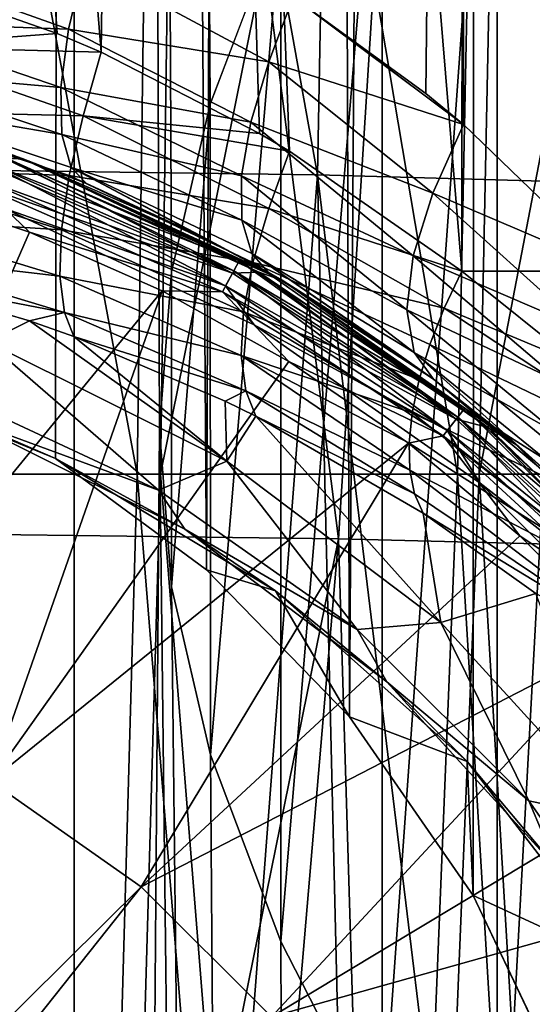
# Model space of a CAD drawing. Header units: metres. Extents: x -109 to 109, y -917 to 389.
# Tile 528 of 656: x 5.28 to 10.14, y -290.45 to -281.12. Entities that reach past the tile are written whole.
import ezdxf

# ---------------------------------------------------------------- set-up
doc = ezdxf.new("R2010")
doc.units = ezdxf.units.M
doc.layers.add('solid_24503124_XXX_01_SW0001_01', color=7, linetype='CONTINUOUS')

msp = doc.modelspace()

# ---------------------------------------------------------------- linework, layer by layer
at = {"layer": 'solid_24503124_XXX_01_SW0001_01'}
for points in [[(4.21655, -284.70282, -12.297183), (3.55756, -103, -12.503744), (5.794662, -103, -11.637088)], [(5.794521, -390, 11.637158), (5.794521, -103, 11.637158), (3.557692, -103, 12.503706)], [(3.557692, -390, 12.503706), (5.794521, -390, 11.637158), (3.557692, -103, 12.503706)], [(5.6197, -285.277405, -11.722584), (4.21655, -284.70282, -12.297183), (5.794662, -103, -11.637088)], [(7.048532, -286.332458, -10.923286), (5.6197, -285.277405, -11.722584), (5.794662, -103, -11.637088)], [(6.604911, -285.000854, 11.197104), (5.794521, -103, 11.637158), (5.794521, -390, 11.637158)], [(7.085394, -281.918243, 10.899412), (7.754774, -280.148346, 10.433766), (5.794521, -103, 11.637158)], [(6.719048, -283.506927, 11.128989), (7.085394, -281.918243, 10.899412), (5.794521, -103, 11.637158)], [(6.604911, -285.000854, 11.197104), (6.719048, -283.506927, 11.128989), (5.794521, -103, 11.637158)], [(7.048532, -286.332458, -10.923286), (5.794662, -103, -11.637088), (7.834182, -103, -10.374267)], [(8.403661, -287.724091, -9.918592), (7.048532, -286.332458, -10.923286), (7.834182, -103, -10.374267)], [(8.403661, -287.724091, -9.918592), (7.834182, -103, -10.374267), (9.607136, -103, -8.758019)], [(9.576633, -289.418182, -8.791365), (8.403661, -287.724091, -9.918592), (9.607136, -103, -8.758019)], [(10.4726, -291.301453, -7.70225), (9.576633, -289.418182, -8.791365), (9.607136, -103, -8.758019)], [(10.4726, -291.301453, -7.70225), (9.607136, -103, -8.758019), (11.052775, -103, -6.843679)], [(6.051582, -281.426758, -50.38195), (6.498345, -247.5, -50.538288), (3.299267, -247.5, -49.681103)], [(5.634915, -281.24826, -50.247272), (6.051582, -281.426758, -50.38195), (3.299267, -247.5, -49.681103)], [(4.127829, -280.719421, -49.846272), (5.634915, -281.24826, -50.247272), (3.299267, -247.5, -49.681103)], [(6.051582, -281.426758, -50.38195), (7.551522, -282.194672, -50.957592), (6.498345, -247.5, -50.538288)], [(9.468272, -283.499878, -51.919697), (9.499998, -247.5, -51.937977), (6.498345, -247.5, -50.538288)], [(7.835881, -282.3638, -51.08353), (9.468272, -283.499878, -51.919697), (6.498345, -247.5, -50.538288)], [(7.551522, -282.194672, -50.957592), (7.835881, -282.3638, -51.08353), (6.498345, -247.5, -50.538288)], [(9.127069, -281.815704, -85.056686), (7.871399, -280.900879, -85.685265), (9.499998, -247.5, -84.846939)], [(9.483442, -282.111267, -84.856491), (9.127069, -281.815704, -85.056686), (9.499998, -247.5, -84.846939)], [(9.468272, -283.499878, -51.919697), (12.078844, -283.5, -53.726116), (9.499998, -247.5, -51.937977)], [(10.924232, -283.5, -83.937912), (9.483442, -282.111267, -84.856491), (9.499998, -247.5, -84.846939)], [(12.078844, -283.5, -53.726116), (12.212993, -247.5, -53.837639), (9.499998, -247.5, -51.937977)], [(10.924232, -283.5, -83.937912), (9.499998, -247.5, -84.846939), (12.212993, -247.5, -82.947273)], [(2.712342, -282.516602, -442.63562), (8.102343, -282.589111, -442.05127), (2.901551, -253.698029, -440.43454)], [(8.102343, -282.589111, -442.05127), (8.638248, -253.746887, -439.777466), (2.901551, -253.698029, -440.43454)], [(8.102343, -282.589111, -442.05127), (13.388494, -282.73584, -440.88266), (8.638248, -253.746887, -439.777466)], [(13.388494, -282.73584, -440.88266), (14.180018, -253.842743, -438.488525), (8.638248, -253.746887, -439.777466)], [(2.780245, -285.968933, -447.21814), (5.022755, -260.270142, -445.568604), (8.299355, -286.036865, -446.549927)], [(8.299355, -286.036865, -446.549927), (5.022755, -260.270142, -445.568604), (9.925364, -260.329712, -444.697144)], [(8.299355, -286.036865, -446.549927), (9.925364, -260.329712, -444.697144), (13.694399, -286.172791, -445.21344)], [(13.694399, -286.172791, -445.21344), (9.925364, -260.329712, -444.697144), (14.594607, -260.426331, -443.283417)], [(3.293521, -268.792511, -379.775055), (3.180325, -285.424652, -380.47876), (6.391186, -285.424652, -381.271881)], [(6.618666, -268.792511, -380.596405), (3.293521, -268.792511, -379.775055), (6.391186, -285.424652, -381.271881)], [(6.84843, -268.792511, -419.824707), (6.613053, -285.424652, -419.151947), (3.411702, -285.424652, -419.982605)], [(3.533134, -268.792511, -420.684967), (6.84843, -268.792511, -419.824707), (3.411702, -285.424652, -419.982605)], [(6.618666, -268.792511, -380.596405), (6.391186, -285.424652, -381.271881), (9.427713, -285.424652, -382.582672)], [(9.976918, -268.792511, -418.430542), (9.634017, -285.424652, -417.805664), (6.613053, -285.424652, -419.151947)], [(6.84843, -268.792511, -419.824707), (9.976918, -268.792511, -418.430542), (6.613053, -285.424652, -419.151947)], [(9.763271, -268.792511, -381.953857), (6.618666, -268.792511, -380.596405), (9.427713, -285.424652, -382.582672)], [(9.763271, -268.792511, -381.953857), (9.427713, -285.424652, -382.582672), (12.207076, -285.424652, -384.375397)], [(12.833262, -268.792511, -416.540436), (12.39219, -285.424652, -415.98053), (9.634017, -285.424652, -417.805664)], [(9.976918, -268.792511, -418.430542), (12.833262, -268.792511, -416.540436), (9.634017, -285.424652, -417.805664)], [(12.64156, -268.792511, -383.810364), (9.763271, -268.792511, -381.953857), (12.207076, -285.424652, -384.375397)], [(9.804378, -293.512207, 8.536638), (10.812044, -275.009125, 7.218013), (9.803551, -276.489044, 8.537586)], [(10.812703, -294.99176, 7.217024), (10.812044, -275.009125, 7.218013), (9.804378, -293.512207, 8.536638)], [(8.713573, -291.730743, 9.647469), (9.803551, -276.489044, 8.537586), (8.712723, -278.270996, 9.648236)], [(9.804378, -293.512207, 8.536638), (9.803551, -276.489044, 8.537586), (8.713573, -291.730743, 9.647469)], [(7.755236, -289.852539, 10.433423), (8.712723, -278.270996, 9.648236), (7.754774, -280.148346, 10.433766)], [(8.713573, -291.730743, 9.647469), (8.712723, -278.270996, 9.648236), (7.755236, -289.852539, 10.433423)], [(7.085946, -288.083557, 10.899054), (7.754774, -280.148346, 10.433766), (7.085394, -281.918243, 10.899412)], [(7.755236, -289.852539, 10.433423), (7.754774, -280.148346, 10.433766), (7.085946, -288.083557, 10.899054)], [(5.742274, -281.207031, -86.87175), (3.845866, -281.137329, -87.843506), (3.899619, -280.549377, -87.375198)], [(5.89278, -280.579651, -86.550011), (5.742274, -281.207031, -86.87175), (3.899619, -280.549377, -87.375198)], [(7.640837, -281.518646, -85.876358), (5.742274, -281.207031, -86.87175), (5.89278, -280.579651, -86.550011)], [(7.640837, -281.518646, -85.876358), (5.89278, -280.579651, -86.550011), (7.871399, -280.900879, -85.685265)], [(3.998739, -281.371124, -49.740295), (5.634915, -281.24826, -50.247272), (4.127829, -280.719421, -49.846272)], [(7.640837, -281.518646, -85.876358), (7.871399, -280.900879, -85.685265), (9.483442, -282.111267, -84.856491)], [(9.483442, -282.111267, -84.856491), (7.871399, -280.900879, -85.685265), (9.127069, -281.815704, -85.056686)], [(5.668976, -281.759399, -87.329239), (3.854798, -281.599518, -88.438644), (3.845866, -281.137329, -87.843506)], [(5.742274, -281.207031, -86.87175), (5.668976, -281.759399, -87.329239), (3.845866, -281.137329, -87.843506)], [(7.468124, -282.087585, -86.205994), (5.668976, -281.759399, -87.329239), (5.742274, -281.207031, -86.87175)], [(7.640837, -281.518646, -85.876358), (7.468124, -282.087585, -86.205994), (5.742274, -281.207031, -86.87175)], [(3.998739, -281.371124, -49.740295), (6.051582, -281.426758, -50.38195), (5.634915, -281.24826, -50.247272)], [(3.998739, -281.371124, -49.740295), (3.89908, -281.982483, -49.492725), (5.882011, -282.030304, -50.253006)], [(3.998739, -281.371124, -49.740295), (5.882011, -282.030304, -50.253006), (6.051582, -281.426758, -50.38195)], [(5.882011, -282.030304, -50.253006), (7.551522, -282.194672, -50.957592), (6.051582, -281.426758, -50.38195)], [(9.195074, -282.760895, -85.134468), (7.468124, -282.087585, -86.205994), (7.640837, -281.518646, -85.876358)], [(9.195074, -282.760895, -85.134468), (7.640837, -281.518646, -85.876358), (9.483442, -282.111267, -84.856491)], [(5.677121, -282.204834, -87.896072), (3.925851, -281.906769, -89.12307), (3.854798, -281.599518, -88.438644)], [(5.668976, -281.759399, -87.329239), (5.677121, -282.204834, -87.896072), (3.854798, -281.599518, -88.438644)], [(5.301287, -282.434753, -90.892456), (2.691531, -281.735474, -90.892456), (5.256965, -282.418701, -89.478729)], [(5.020483, -282.375824, -91.083801), (2.691531, -281.735474, -90.892456), (5.301287, -282.434753, -90.892456)], [(2.700317, -281.73703, -126.596741), (2.691541, -281.735474, -92.392456), (5.301301, -282.434753, -92.392456)], [(5.020533, -282.375702, -92.201477), (5.301301, -282.434753, -92.392456), (2.691541, -281.735474, -92.392456)], [(5.318047, -282.440857, -126.596741), (2.700317, -281.73703, -126.596741), (5.301301, -282.434753, -92.392456)], [(5.154255, -282.42865, -126.889832), (2.700317, -281.73703, -126.596741), (5.318047, -282.440857, -126.596741)], [(7.381195, -282.596313, -86.648544), (5.677121, -282.204834, -87.896072), (5.668976, -281.759399, -87.329239)], [(7.468124, -282.087585, -86.205994), (7.381195, -282.596313, -86.648544), (5.668976, -281.759399, -87.329239)], [(3.89908, -281.982483, -49.492725), (3.843586, -282.531555, -49.117985), (5.749487, -282.595856, -49.998257)], [(3.89908, -281.982483, -49.492725), (5.749487, -282.595856, -49.998257), (5.882011, -282.030304, -50.253006)], [(3.925851, -281.906769, -89.12307), (5.911203, -282.671448, -89.230453), (5.256965, -282.418701, -89.478729)], [(5.766236, -282.517609, -88.539497), (5.911203, -282.671448, -89.230453), (3.925851, -281.906769, -89.12307)], [(5.677121, -282.204834, -87.896072), (5.766236, -282.517609, -88.539497), (3.925851, -281.906769, -89.12307)], [(6.719104, -286.493469, 11.128955), (7.085394, -281.918243, 10.899412), (6.719048, -283.506927, 11.128989)], [(7.085946, -288.083557, 10.899054), (7.085394, -281.918243, 10.899412), (6.719104, -286.493469, 11.128955)], [(5.882011, -282.030304, -50.253006), (5.749487, -282.595856, -49.998257), (7.640277, -282.906525, -50.929848)], [(5.882011, -282.030304, -50.253006), (7.835881, -282.3638, -51.08353), (7.551522, -282.194672, -50.957592)], [(5.882011, -282.030304, -50.253006), (7.640277, -282.906525, -50.929848), (7.835881, -282.3638, -51.08353)], [(9.00726, -283.354065, -85.568932), (7.381195, -282.596313, -86.648544), (7.468124, -282.087585, -86.205994)], [(9.195074, -282.760895, -85.134468), (9.00726, -283.354065, -85.568932), (7.468124, -282.087585, -86.205994)], [(9.195074, -282.760895, -85.134468), (9.483442, -282.111267, -84.856491), (10.924232, -283.5, -83.937912)], [(7.384513, -283.018677, -87.181282), (5.766236, -282.517609, -88.539497), (5.677121, -282.204834, -87.896072)], [(7.381195, -282.596313, -86.648544), (7.384513, -283.018677, -87.181282), (5.677121, -282.204834, -87.896072)], [(7.295332, -283.519409, -127.157433), (4.977001, -282.502502, -127.157433), (5.154255, -282.42865, -126.889832)], [(4.985246, -282.478485, -91.246147), (5.020483, -282.375824, -91.083801), (7.35907, -283.401642, -91.083801)], [(5.020533, -282.375702, -92.201477), (4.985336, -282.47821, -92.03904), (7.30755, -283.496826, -92.03904)], [(7.35907, -283.401642, -91.083801), (5.020483, -282.375824, -91.083801), (5.301287, -282.434753, -90.892456)], [(7.359141, -283.401489, -92.201477), (5.301301, -282.434753, -92.392456), (5.020533, -282.375702, -92.201477)], [(7.359141, -283.401489, -92.201477), (5.020533, -282.375702, -92.201477), (7.30755, -283.496826, -92.03904)], [(5.154255, -282.42865, -126.889832), (5.318047, -282.440857, -126.596741), (7.545101, -283.510681, -126.889832)], [(7.295332, -283.519409, -127.157433), (5.154255, -282.42865, -126.889832), (7.545101, -283.510681, -126.889832)], [(5.301287, -282.434753, -90.892456), (5.256965, -282.418701, -89.478729), (5.911203, -282.671448, -89.230453)], [(5.301287, -282.434753, -90.892456), (7.049495, -283.195862, -88.719917), (7.635091, -283.510925, -88.416344)], [(7.749983, -283.576599, -90.892456), (5.301287, -282.434753, -90.892456), (7.635091, -283.510925, -88.416344)], [(5.301287, -282.434753, -90.892456), (5.911203, -282.671448, -89.230453), (7.049495, -283.195862, -88.719917)], [(7.35907, -283.401642, -91.083801), (5.301287, -282.434753, -90.892456), (7.749983, -283.576599, -90.892456)], [(5.318047, -282.440857, -126.596741), (5.301301, -282.434753, -92.392456), (7.749984, -283.576599, -92.392456)], [(7.359141, -283.401489, -92.201477), (7.749984, -283.576599, -92.392456), (5.301301, -282.434753, -92.392456)], [(7.773133, -283.589996, -126.596741), (5.318047, -282.440857, -126.596741), (7.749984, -283.576599, -92.392456)], [(7.545101, -283.510681, -126.889832), (5.318047, -282.440857, -126.596741), (7.773133, -283.589996, -126.596741)], [(7.640277, -282.906525, -50.929848), (9.468272, -283.499878, -51.919697), (7.835881, -282.3638, -51.08353)], [(2.712342, -282.516602, -442.63562), (2.961424, -311.348877, -445.078583), (5.899212, -311.387421, -444.813049)], [(2.712342, -282.516602, -442.63562), (5.899212, -311.387421, -444.813049), (8.102343, -282.589111, -442.05127)], [(3.843586, -282.531555, -49.117985), (3.835004, -282.991211, -48.634609), (5.673985, -283.109436, -49.633816)], [(3.843586, -282.531555, -49.117985), (5.673985, -283.109436, -49.633816), (5.749487, -282.595856, -49.998257)], [(4.911758, -282.692535, -127.375687), (4.977001, -282.502502, -127.157433), (7.295332, -283.519409, -127.157433)], [(7.307417, -283.49707, -91.246147), (4.932503, -282.632111, -91.354546), (4.985246, -282.478485, -91.246147)], [(4.985336, -282.47821, -92.03904), (4.932621, -282.631775, -91.930519), (7.230279, -283.639618, -91.930519)], [(7.307417, -283.49707, -91.246147), (4.985246, -282.478485, -91.246147), (7.35907, -283.401642, -91.083801)], [(7.30755, -283.496826, -92.03904), (4.985336, -282.47821, -92.03904), (7.230279, -283.639618, -91.930519)], [(5.766236, -282.517609, -88.539497), (7.635091, -283.510925, -88.416344), (7.049495, -283.195862, -88.719917)], [(7.47791, -283.332977, -87.77684), (7.635091, -283.510925, -88.416344), (5.766236, -282.517609, -88.539497)], [(5.766236, -282.517609, -88.539497), (7.049495, -283.195862, -88.719917), (5.911203, -282.671448, -89.230453)], [(7.384513, -283.018677, -87.181282), (7.47791, -283.332977, -87.77684), (5.766236, -282.517609, -88.539497)], [(5.130302, -282.904602, -91.392456), (4.932503, -282.632111, -91.354546), (7.230107, -283.639923, -91.354546)], [(7.307417, -283.49707, -91.246147), (7.230107, -283.639923, -91.354546), (4.932503, -282.632111, -91.354546)], [(7.230279, -283.639618, -91.930519), (4.932621, -282.631775, -91.930519), (5.130084, -282.904541, -91.892456)], [(5.749487, -282.595856, -49.998257), (5.673985, -283.109436, -49.633816), (7.488775, -283.41748, -50.670033)], [(5.749487, -282.595856, -49.998257), (7.488775, -283.41748, -50.670033), (7.640277, -282.906525, -50.929848)], [(8.102343, -282.589111, -442.05127), (5.899212, -311.387421, -444.813049), (8.790757, -311.45105, -444.374847)], [(8.946918, -283.868622, -86.123459), (7.384513, -283.018677, -87.181282), (7.381195, -282.596313, -86.648544)], [(9.00726, -283.354065, -85.568932), (8.946918, -283.868622, -86.123459), (7.381195, -282.596313, -86.648544)], [(8.102343, -282.589111, -442.05127), (8.790757, -311.45105, -444.374847), (11.613431, -311.538757, -443.770569)], [(8.102343, -282.589111, -442.05127), (11.613431, -311.538757, -443.770569), (13.388494, -282.73584, -440.88266)], [(4.069784, -282.695892, -127.525055), (5.372258, -283.132446, -127.525055), (3.422029, -287.598053, -129.120911)], [(4.911758, -282.692535, -127.375687), (5.372258, -283.132446, -127.525055), (4.069784, -282.695892, -127.525055)], [(7.199698, -283.696136, -127.375687), (5.372258, -283.132446, -127.525055), (4.911758, -282.692535, -127.375687)], [(7.199698, -283.696136, -127.375687), (4.911758, -282.692535, -127.375687), (7.295332, -283.519409, -127.157433)], [(10.62565, -284.050568, -84.247108), (9.00726, -283.354065, -85.568932), (9.195074, -282.760895, -85.134468)], [(10.62565, -284.050568, -84.247108), (9.195074, -282.760895, -85.134468), (10.924232, -283.5, -83.937912)], [(5.130084, -282.904541, -91.892456), (5.130302, -282.904602, -91.392456), (7.499845, -284.009521, -91.892456)], [(7.230279, -283.639618, -91.930519), (5.130084, -282.904541, -91.892456), (7.499845, -284.009521, -91.892456)], [(7.5, -284.009613, -91.392456), (5.130302, -282.904602, -91.392456), (7.230107, -283.639923, -91.354546)], [(7.499845, -284.009521, -91.892456), (5.130302, -282.904602, -91.392456), (7.5, -284.009613, -91.392456)], [(7.640277, -282.906525, -50.929848), (7.488775, -283.41748, -50.670033), (9.302178, -283.851746, -51.792)], [(7.640277, -282.906525, -50.929848), (9.302178, -283.851746, -51.792), (9.468272, -283.499878, -51.919697)], [(3.835004, -282.991211, -48.634609), (5.658877, -283.548126, -49.175972), (5.673985, -283.109436, -49.633816)], [(3.835004, -282.991211, -48.634609), (3.873755, -283.338684, -48.066494), (5.658877, -283.548126, -49.175972)], [(9.017904, -284.271576, -86.762573), (7.47791, -283.332977, -87.77684), (7.384513, -283.018677, -87.181282)], [(8.946918, -283.868622, -86.123459), (9.017904, -284.271576, -86.762573), (7.384513, -283.018677, -87.181282)], [(5.372258, -283.132446, -127.525055), (6.628889, -283.687286, -127.525055), (3.422029, -287.598053, -129.120911)], [(7.199698, -283.696136, -127.375687), (6.628889, -283.687286, -127.525055), (5.372258, -283.132446, -127.525055)], [(5.673985, -283.109436, -49.633816), (5.658877, -283.548126, -49.175972), (7.399775, -283.887634, -50.319893)], [(5.673985, -283.109436, -49.633816), (7.399775, -283.887634, -50.319893), (7.488775, -283.41748, -50.670033)], [(3.873755, -283.338684, -48.066494), (3.94622, -283.553925, -47.438553), (5.70484, -283.892303, -48.645191)], [(3.873755, -283.338684, -48.066494), (5.70484, -283.892303, -48.645191), (5.658877, -283.548126, -49.175972)], [(7.47791, -283.332977, -87.77684), (9.19969, -284.525391, -87.456375), (8.844512, -284.271118, -87.694336)], [(9.017904, -284.271576, -86.762573), (9.19969, -284.525391, -87.456375), (7.47791, -283.332977, -87.77684)], [(7.47791, -283.332977, -87.77684), (8.844512, -284.271118, -87.694336), (7.635091, -283.510925, -88.416344)], [(10.436629, -284.571777, -84.67308), (8.946918, -283.868622, -86.123459), (9.00726, -283.354065, -85.568932)], [(10.62565, -284.050568, -84.247108), (10.436629, -284.571777, -84.67308), (9.00726, -283.354065, -85.568932)], [(7.307417, -283.49707, -91.246147), (7.35907, -283.401642, -91.083801), (9.49692, -284.79837, -91.083801)], [(7.359141, -283.401489, -92.201477), (7.30755, -283.496826, -92.03904), (9.430433, -284.883789, -92.03904)], [(9.49692, -284.79837, -91.083801), (7.35907, -283.401642, -91.083801), (7.749983, -283.576599, -90.892456)], [(9.497012, -284.798248, -92.201477), (7.749984, -283.576599, -92.392456), (7.359141, -283.401489, -92.201477)], [(9.497012, -284.798248, -92.201477), (7.359141, -283.401489, -92.201477), (9.430433, -284.883789, -92.03904)], [(7.488775, -283.41748, -50.670033), (7.399775, -283.887634, -50.319893), (9.065037, -284.529114, -51.401379)], [(7.488775, -283.41748, -50.670033), (9.166869, -284.19693, -51.618111), (9.302178, -283.851746, -51.792)], [(7.488775, -283.41748, -50.670033), (9.065037, -284.529114, -51.401379), (9.166869, -284.19693, -51.618111)], [(5.372274, -283.970398, -47.895058), (3.94622, -283.553925, -47.438553), (4.970545, -284.169556, -46.000431)], [(5.70484, -283.892303, -48.645191), (3.94622, -283.553925, -47.438553), (5.372274, -283.970398, -47.895058)], [(5.658877, -283.548126, -49.175972), (7.376752, -284.298584, -49.893105), (7.399775, -283.887634, -50.319893)], [(5.658877, -283.548126, -49.175972), (5.70484, -283.892303, -48.645191), (7.376752, -284.298584, -49.893105)], [(6.719104, -286.493469, 11.128955), (6.719048, -283.506927, 11.128989), (6.604911, -285.000854, 11.197104)], [(7.199698, -283.696136, -127.375687), (7.295332, -283.519409, -127.157433), (9.414666, -284.904022, -127.157433)], [(9.430263, -284.884003, -91.246147), (7.230107, -283.639923, -91.354546), (7.307417, -283.49707, -91.246147)], [(7.30755, -283.496826, -92.03904), (7.230279, -283.639618, -91.930519), (9.330715, -285.011902, -91.930519)], [(9.414666, -284.904022, -127.157433), (7.295332, -283.519409, -127.157433), (7.545101, -283.510681, -126.889832)], [(9.430263, -284.884003, -91.246147), (7.307417, -283.49707, -91.246147), (9.49692, -284.79837, -91.083801)], [(9.430433, -284.883789, -92.03904), (7.30755, -283.496826, -92.03904), (9.330715, -285.011902, -91.930519)], [(7.545101, -283.510681, -126.889832), (7.773133, -283.589996, -126.596741), (9.718431, -284.981567, -126.889832)], [(9.414666, -284.904022, -127.157433), (7.545101, -283.510681, -126.889832), (9.718431, -284.981567, -126.889832)], [(7.749983, -283.576599, -90.892456), (7.635091, -283.510925, -88.416344), (8.844512, -284.271118, -87.694336)], [(10.564002, -284.379669, -52.610752), (9.468272, -283.499878, -51.919697), (9.302178, -283.851746, -51.792)], [(10.564002, -284.379669, -52.610752), (12.078844, -283.5, -53.726116), (9.468272, -283.499878, -51.919697)], [(7.5, -284.009613, -91.392456), (7.230107, -283.639923, -91.354546), (9.330492, -285.012177, -91.354546)], [(9.430263, -284.884003, -91.246147), (9.330492, -285.012177, -91.354546), (7.230107, -283.639923, -91.354546)], [(9.330715, -285.011902, -91.930519), (7.230279, -283.639618, -91.930519), (7.499845, -284.009521, -91.892456)], [(7.749983, -283.576599, -90.892456), (8.844512, -284.271118, -87.694336), (9.19969, -284.525391, -87.456375)], [(9.963195, -285.126312, -90.892456), (7.749983, -283.576599, -90.892456), (9.19969, -284.525391, -87.456375)], [(9.49692, -284.79837, -91.083801), (7.749983, -283.576599, -90.892456), (9.963195, -285.126312, -90.892456)], [(7.773133, -283.589996, -126.596741), (7.749984, -283.576599, -92.392456), (9.96319, -285.126282, -92.392456)], [(9.497012, -284.798248, -92.201477), (9.96319, -285.126282, -92.392456), (7.749984, -283.576599, -92.392456)], [(9.990478, -285.149261, -126.596741), (7.773133, -283.589996, -126.596741), (9.96319, -285.126282, -92.392456)], [(9.718431, -284.981567, -126.889832), (7.773133, -283.589996, -126.596741), (9.990478, -285.149261, -126.596741)], [(6.628889, -283.687286, -127.525055), (5.002672, -288.335114, -129.120911), (3.422029, -287.598053, -129.120911)], [(6.628889, -283.687286, -127.525055), (7.828952, -284.355713, -127.525055), (5.002672, -288.335114, -129.120911)], [(7.199698, -283.696136, -127.375687), (7.828952, -284.355713, -127.525055), (6.628889, -283.687286, -127.525055)], [(9.29125, -285.062592, -127.375687), (7.828952, -284.355713, -127.525055), (7.199698, -283.696136, -127.375687)], [(9.29125, -285.062592, -127.375687), (7.199698, -283.696136, -127.375687), (9.414666, -284.904022, -127.157433)], [(11.61833, -285.377747, -53.41021), (9.302178, -283.851746, -51.792), (9.166869, -284.19693, -51.618111)], [(10.564002, -284.379669, -52.610752), (9.302178, -283.851746, -51.792), (11.61833, -285.377747, -53.41021)], [(5.70484, -283.892303, -48.645191), (5.372274, -283.970398, -47.895058), (5.793467, -284.120514, -48.05859)], [(5.70484, -283.892303, -48.645191), (5.793467, -284.120514, -48.05859), (7.420607, -284.634277, -49.406342)], [(5.70484, -283.892303, -48.645191), (7.420607, -284.634277, -49.406342), (7.376752, -284.298584, -49.893105)], [(7.399775, -283.887634, -50.319893), (7.376752, -284.298584, -49.893105), (8.998578, -284.842163, -51.145847)], [(7.399775, -283.887634, -50.319893), (8.998578, -284.842163, -51.145847), (9.065037, -284.529114, -51.401379)], [(10.367782, -285.03479, -85.192436), (9.017904, -284.271576, -86.762573), (8.946918, -283.868622, -86.123459)], [(10.436629, -284.571777, -84.67308), (10.367782, -285.03479, -85.192436), (8.946918, -283.868622, -86.123459)], [(5.372274, -283.970398, -47.895058), (4.970545, -284.169556, -46.000431), (7.243503, -285.301331, -46.000431)], [(5.793467, -284.120514, -48.05859), (5.372274, -283.970398, -47.895058), (7.243503, -285.301331, -46.000431)], [(7.499845, -284.009521, -91.892456), (7.5, -284.009613, -91.392456), (9.641764, -285.509277, -91.892456)], [(9.330715, -285.011902, -91.930519), (7.499845, -284.009521, -91.892456), (9.641764, -285.509277, -91.892456)], [(9.641814, -285.509338, -91.392456), (7.5, -284.009613, -91.392456), (9.330492, -285.012177, -91.354546)], [(9.641764, -285.509277, -91.892456), (7.5, -284.009613, -91.392456), (9.641814, -285.509338, -91.392456)], [(7.227337, -284.73172, -48.718357), (5.793467, -284.120514, -48.05859), (7.243503, -285.301331, -46.000431)], [(7.420607, -284.634277, -49.406342), (5.793467, -284.120514, -48.05859), (7.227337, -284.73172, -48.718357)], [(4.511336, -284.605194, -41.675812), (6.595132, -285.576904, -41.675812), (4.970545, -284.169556, -46.000431)], [(6.595132, -285.576904, -41.675812), (7.243503, -285.301331, -46.000431), (4.970545, -284.169556, -46.000431)], [(11.321692, -285.961029, -53.101738), (9.166869, -284.19693, -51.618111), (9.065037, -284.529114, -51.401379)], [(11.321692, -285.961029, -53.101738), (11.61833, -285.377747, -53.41021), (9.166869, -284.19693, -51.618111)], [(7.376752, -284.298584, -49.893105), (8.968731, -285.130157, -50.85627), (8.998578, -284.842163, -51.145847)], [(7.376752, -284.298584, -49.893105), (8.976052, -285.387817, -50.538044), (8.968731, -285.130157, -50.85627)], [(7.376752, -284.298584, -49.893105), (7.420607, -284.634277, -49.406342), (8.976052, -285.387817, -50.538044)], [(9.017904, -284.271576, -86.762573), (10.597903, -285.689178, -86.392456), (9.19969, -284.525391, -87.456375)], [(10.422845, -285.414429, -85.776978), (10.597903, -285.689178, -86.392456), (9.017904, -284.271576, -86.762573)], [(10.367782, -285.03479, -85.192436), (10.422845, -285.414429, -85.776978), (9.017904, -284.271576, -86.762573)], [(7.828952, -284.355713, -127.525055), (8.96222, -285.132019, -127.525055), (5.002672, -288.335114, -129.120911)], [(9.29125, -285.062592, -127.375687), (8.96222, -285.132019, -127.525055), (7.828952, -284.355713, -127.525055)], [(11.321692, -285.961029, -53.101738), (9.065037, -284.529114, -51.401379), (8.998578, -284.842163, -51.145847)], [(9.963195, -285.126312, -90.892456), (9.19969, -284.525391, -87.456375), (10.597903, -285.689178, -86.392456)], [(4.696142, -284.877869, -37.318024), (6.595132, -285.576904, -41.675812), (4.511336, -284.605194, -41.675812)], [(7.420607, -284.634277, -49.406342), (7.227337, -284.73172, -48.718357), (7.515504, -284.874451, -48.870945)], [(7.420607, -284.634277, -49.406342), (7.515504, -284.874451, -48.870945), (9.020405, -285.61026, -50.197102)], [(7.420607, -284.634277, -49.406342), (9.020405, -285.61026, -50.197102), (8.976052, -285.387817, -50.538044)], [(4.696142, -284.877869, -37.318024), (4.21655, -284.70282, -12.297183), (5.6197, -285.277405, -11.722584)], [(7.515504, -284.874451, -48.870945), (7.227337, -284.73172, -48.718357), (7.243503, -285.301331, -46.000431)], [(4.696142, -284.877869, -37.318024), (5.6197, -285.277405, -11.722584), (6.843618, -285.947174, -37.318024)], [(4.696142, -284.877869, -37.318024), (6.843618, -285.947174, -37.318024), (6.595132, -285.576904, -41.675812)], [(7.515504, -284.874451, -48.870945), (7.243503, -285.301331, -46.000431), (9.269791, -286.831512, -46.000431)], [(7.515504, -284.874451, -48.870945), (9.269791, -286.831512, -46.000431), (9.100967, -285.793396, -49.839794)], [(9.020405, -285.61026, -50.197102), (7.515504, -284.874451, -48.870945), (9.100967, -285.793396, -49.839794)], [(11.149009, -286.518524, -52.672985), (8.998578, -284.842163, -51.145847), (8.968731, -285.130157, -50.85627)], [(11.149009, -286.518524, -52.672985), (11.321692, -285.961029, -53.101738), (8.998578, -284.842163, -51.145847)], [(9.430263, -284.884003, -91.246147), (9.49692, -284.79837, -91.083801), (11.375719, -286.527924, -91.083801)], [(9.497012, -284.798248, -92.201477), (9.430433, -284.883789, -92.03904), (11.296079, -286.601227, -92.03904)], [(11.375719, -286.527924, -91.083801), (9.49692, -284.79837, -91.083801), (9.963195, -285.126312, -90.892456)], [(11.37583, -286.527802, -92.201477), (9.96319, -285.126282, -92.392456), (9.497012, -284.798248, -92.201477)], [(11.37583, -286.527802, -92.201477), (9.497012, -284.798248, -92.201477), (11.296079, -286.601227, -92.03904)], [(9.29125, -285.062592, -127.375687), (9.414666, -284.904022, -127.157433), (11.277193, -286.618622, -127.157433)], [(11.295875, -286.60141, -91.246147), (9.330492, -285.012177, -91.354546), (9.430263, -284.884003, -91.246147)], [(9.430433, -284.883789, -92.03904), (9.330715, -285.011902, -91.930519), (11.176633, -286.711182, -91.930519)], [(11.277193, -286.618622, -127.157433), (9.414666, -284.904022, -127.157433), (9.718431, -284.981567, -126.889832)], [(11.295875, -286.60141, -91.246147), (9.430263, -284.884003, -91.246147), (11.375719, -286.527924, -91.083801)], [(11.296079, -286.601227, -92.03904), (9.430433, -284.883789, -92.03904), (11.176633, -286.711182, -91.930519)], [(6.604911, -285.000854, 11.197104), (5.794521, -390, 11.637158), (7.834294, -390, 10.374181)], [(6.719104, -286.493469, 11.128955), (6.604911, -285.000854, 11.197104), (7.834294, -390, 10.374181)], [(9.29125, -285.062592, -127.375687), (10.019032, -286.009583, -127.525055), (8.96222, -285.132019, -127.525055)], [(11.129361, -286.7547, -127.375687), (10.019032, -286.009583, -127.525055), (9.29125, -285.062592, -127.375687)], [(11.129361, -286.7547, -127.375687), (9.29125, -285.062592, -127.375687), (11.277193, -286.618622, -127.157433)], [(9.641814, -285.509338, -91.392456), (9.330492, -285.012177, -91.354546), (11.176367, -286.711426, -91.354546)], [(11.295875, -286.60141, -91.246147), (11.176367, -286.711426, -91.354546), (9.330492, -285.012177, -91.354546)], [(11.176633, -286.711182, -91.930519), (9.330715, -285.011902, -91.930519), (9.641764, -285.509277, -91.892456)], [(9.718431, -284.981567, -126.889832), (9.990478, -285.149261, -126.596741), (11.61159, -286.79895, -126.889832)], [(11.277193, -286.618622, -127.157433), (9.718431, -284.981567, -126.889832), (11.61159, -286.79895, -126.889832)], [(8.96222, -285.132019, -127.525055), (6.431312, -289.335449, -129.120911), (5.002672, -288.335114, -129.120911)], [(8.96222, -285.132019, -127.525055), (10.019032, -286.009583, -127.525055), (6.431312, -289.335449, -129.120911)], [(11.149009, -286.518524, -52.672985), (8.968731, -285.130157, -50.85627), (8.976052, -285.387817, -50.538044)], [(9.990478, -285.149261, -126.596741), (9.96319, -285.126282, -92.392456), (11.873673, -287.036774, -92.392456)], [(11.37583, -286.527802, -92.201477), (11.873673, -287.036774, -92.392456), (9.96319, -285.126282, -92.392456)], [(11.87368, -287.036774, -90.892456), (9.963195, -285.126312, -90.892456), (10.597903, -285.689178, -86.392456)], [(11.375719, -286.527924, -91.083801), (9.963195, -285.126312, -90.892456), (11.87368, -287.036774, -90.892456)], [(11.902269, -287.070953, -126.596741), (9.990478, -285.149261, -126.596741), (11.873673, -287.036774, -92.392456)], [(11.61159, -286.79895, -126.889832), (9.990478, -285.149261, -126.596741), (11.902269, -287.070953, -126.596741)], [(7.704154, -286.528809, -11.722584), (5.6197, -285.277405, -11.722584), (7.048532, -286.332458, -10.923286)], [(7.704154, -286.528809, -11.722584), (6.843618, -285.947174, -37.318024), (5.6197, -285.277405, -11.722584)], [(6.595132, -285.576904, -41.675812), (8.478539, -286.89566, -41.675812), (7.243503, -285.301331, -46.000431)], [(8.478539, -286.89566, -41.675812), (9.269791, -286.831512, -46.000431), (7.243503, -285.301331, -46.000431)], [(3.180325, -285.424652, -380.47876), (2.824414, -310.363953, -381.715393), (5.689092, -310.363953, -382.385437)], [(3.411702, -285.424652, -419.982605), (5.897963, -310.363953, -418.046722), (3.04133, -310.363953, -418.750244)], [(6.391186, -285.424652, -381.271881), (3.180325, -285.424652, -380.47876), (5.689092, -310.363953, -382.385437)], [(3.411702, -285.424652, -419.982605), (6.613053, -285.424652, -419.151947), (5.897963, -310.363953, -418.046722)], [(6.391186, -285.424652, -381.271881), (5.689092, -310.363953, -382.385437), (8.413685, -310.363953, -383.495331)], [(6.613053, -285.424652, -419.151947), (8.609367, -310.363953, -416.904968), (5.897963, -310.363953, -418.046722)], [(9.427713, -285.424652, -382.582672), (6.391186, -285.424652, -381.271881), (8.413685, -310.363953, -383.495331)], [(6.613053, -285.424652, -419.151947), (9.634017, -285.424652, -417.805664), (8.609367, -310.363953, -416.904968)], [(9.427713, -285.424652, -382.582672), (8.413685, -310.363953, -383.495331), (10.931106, -310.363953, -385.017792)], [(9.634017, -285.424652, -417.805664), (11.108782, -310.363953, -415.353119), (8.609367, -310.363953, -416.904968)], [(11.110698, -287.01709, -52.149178), (8.976052, -285.387817, -50.538044), (9.020405, -285.61026, -50.197102)], [(11.110698, -287.01709, -52.149178), (11.149009, -286.518524, -52.672985), (8.976052, -285.387817, -50.538044)], [(12.207076, -285.424652, -384.375397), (9.427713, -285.424652, -382.582672), (10.931106, -310.363953, -385.017792)], [(9.634017, -285.424652, -417.805664), (12.39219, -285.424652, -415.98053), (11.108782, -310.363953, -415.353119)], [(9.641764, -285.509277, -91.892456), (9.641814, -285.509338, -91.392456), (11.490666, -287.358185, -91.392456)], [(9.641764, -285.509277, -91.892456), (11.490666, -287.358185, -91.392456), (11.490709, -287.358246, -91.892456)], [(11.176633, -286.711182, -91.930519), (9.641764, -285.509277, -91.892456), (11.490709, -287.358246, -91.892456)], [(11.490666, -287.358185, -91.392456), (9.641814, -285.509338, -91.392456), (11.176367, -286.711426, -91.354546)], [(6.843618, -285.947174, -37.318024), (8.478539, -286.89566, -41.675812), (6.595132, -285.576904, -41.675812)], [(11.110698, -287.01709, -52.149178), (9.020405, -285.61026, -50.197102), (9.100967, -285.793396, -49.839794)], [(9.269791, -286.831512, -46.000431), (10.168953, -286.55545, -50.637459), (9.100967, -285.793396, -49.839794)], [(11.110698, -287.01709, -52.149178), (9.100967, -285.793396, -49.839794), (10.168953, -286.55545, -50.637459)], [(2.780245, -285.968933, -447.21814), (8.299355, -286.036865, -446.549927), (3.061221, -311.837952, -449.091278)], [(6.843618, -285.947174, -37.318024), (8.758043, -287.392883, -37.318024), (8.478539, -286.89566, -41.675812)], [(7.704154, -286.528809, -11.722584), (8.758043, -287.392883, -37.318024), (6.843618, -285.947174, -37.318024)], [(8.299355, -286.036865, -446.549927), (6.097562, -311.875946, -448.775269), (3.061221, -311.837952, -449.091278)], [(8.299355, -286.036865, -446.549927), (9.084633, -311.938721, -448.253235), (6.097562, -311.875946, -448.775269)], [(10.019032, -286.009583, -127.525055), (10.990365, -286.980896, -127.525055), (6.431312, -289.335449, -129.120911)], [(8.299355, -286.036865, -446.549927), (13.694399, -286.172791, -445.21344), (9.084633, -311.938721, -448.253235)], [(11.129361, -286.7547, -127.375687), (10.990365, -286.980896, -127.525055), (10.019032, -286.009583, -127.525055)], [(13.694399, -286.172791, -445.21344), (11.999027, -312.025452, -447.532227), (9.084633, -311.938721, -448.253235)], [(7.704154, -286.528809, -11.722584), (7.048532, -286.332458, -10.923286), (8.403661, -287.724091, -9.918592)], [(7.085946, -288.083557, 10.899054), (6.719104, -286.493469, 11.128955), (7.834294, -390, 10.374181)], [(7.704154, -286.528809, -11.722584), (8.403661, -287.724091, -9.918592), (9.519176, -288.146454, -11.722584)], [(7.704154, -286.528809, -11.722584), (9.519176, -288.146454, -11.722584), (8.758043, -287.392883, -37.318024)], [(9.269791, -286.831512, -46.000431), (10.980408, -288.707977, -46.000431), (10.168953, -286.55545, -50.637459)], [(8.478539, -286.89566, -41.675812), (10.104329, -288.521454, -41.675812), (9.269791, -286.831512, -46.000431)], [(10.104329, -288.521454, -41.675812), (10.980408, -288.707977, -46.000431), (9.269791, -286.831512, -46.000431)], [(8.758043, -287.392883, -37.318024), (10.104329, -288.521454, -41.675812), (8.478539, -286.89566, -41.675812)], [(10.990365, -286.980896, -127.525055), (7.664538, -290.568695, -129.120911), (6.431312, -289.335449, -129.120911)], [(10.990365, -286.980896, -127.525055), (11.867929, -288.03772, -127.525055), (7.664538, -290.568695, -129.120911)], [(8.758043, -287.392883, -37.318024), (10.374224, -289.165741, -37.318024), (10.104329, -288.521454, -41.675812)], [(9.519176, -288.146454, -11.722584), (10.374224, -289.165741, -37.318024), (8.758043, -287.392883, -37.318024)], [(9.519176, -288.146454, -11.722584), (8.403661, -287.724091, -9.918592), (9.576633, -289.418182, -8.791365)], [(11.867929, -288.03772, -127.525055), (12.64424, -289.17099, -127.525055), (7.664538, -290.568695, -129.120911)], [(7.755236, -289.852539, 10.433423), (7.085946, -288.083557, 10.899054), (7.834294, -390, 10.374181)], [(9.519176, -288.146454, -11.722584), (9.576633, -289.418182, -8.791365), (11.00126, -290.073792, -11.722584)], [(9.519176, -288.146454, -11.722584), (11.00126, -290.073792, -11.722584), (10.374224, -289.165741, -37.318024)], [(5.002672, -288.335114, -129.120911), (6.431312, -289.335449, -129.120911), (2.826173, -292.905853, -130.081879)], [(10.104329, -288.521454, -41.675812), (11.423104, -290.404877, -41.675812), (10.980408, -288.707977, -46.000431)], [(10.374224, -289.165741, -37.318024), (11.423104, -290.404877, -41.675812), (10.104329, -288.521454, -41.675812)], [(12.64424, -289.17099, -127.525055), (8.664883, -291.997314, -129.120911), (7.664538, -290.568695, -129.120911)], [(12.64424, -289.17099, -127.525055), (13.312675, -290.371063, -127.525055), (8.664883, -291.997314, -129.120911)], [(6.431312, -289.335449, -129.120911), (3.298912, -293.276245, -130.081879), (2.826173, -292.905853, -130.081879)], [(6.431312, -289.335449, -129.120911), (7.664538, -290.568695, -129.120911), (3.298912, -293.276245, -130.081879)], [(11.00126, -290.073792, -11.722584), (9.576633, -289.418182, -8.791365), (10.4726, -291.301453, -7.70225)], [(8.713573, -291.730743, 9.647469), (7.755236, -289.852539, 10.433423), (7.834294, -390, 10.374181)], [(13.312675, -290.371063, -127.525055), (13.867528, -291.627655, -127.525055), (8.664883, -291.997314, -129.120911)]]:
    msp.add_3dface(points, dxfattribs=at)

doc.saveas('drawing.dxf')
